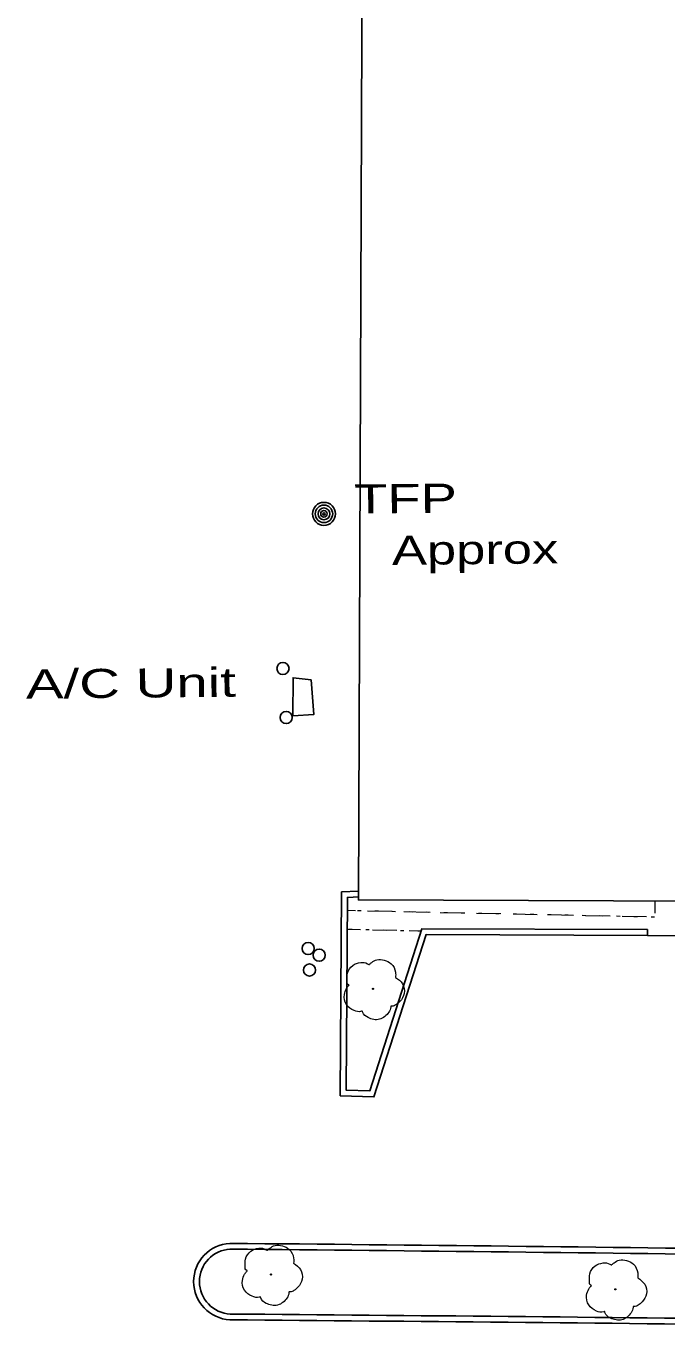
# Model space of a CAD drawing. Extents: x 2362213 to 2366494, y 6968794 to 6978110.
# Drawn here: x 2363991.5 to 2364097.3, y 6974634.6 to 6974850.3 of the extents above; entities that cross this region are included whole.
import ezdxf

# ---------------------------------------------------------------- set-up
doc = ezdxf.new("R2010")
doc.units = 0
doc.header["$LTSCALE"] = 1.9
doc.linetypes.add('DOTTED', pattern=[1.5, 0.3, -1.2])
for name, color, linetype, lineweight in [('11', 7, 'Continuous', 25), ('13', 7, 'Continuous', 13), ('2', 7, 'Continuous', 25), ('20', 7, 'Continuous', 25), ('23', 7, 'Continuous', 25), ('29', 7, 'Continuous', 13)]:
    doc.layers.add(name, color=color, linetype=linetype, lineweight=lineweight)

msp = doc.modelspace()

# ---------------------------------------------------------------- linework, layer by layer
at = {"layer": '11'}
msp.add_lwpolyline([(2364144.499, 6974705.543), (2364144.65, 6974735.807), (2364151.03, 6974735.778), (2364151.301, 6974795.572), (2364145.771, 6974795.6), (2364145.92, 6974826.173), (2364151.409, 6974826.146), (2364152.012, 6974945.557), (2364147.142, 6974945.58), (2364147.239, 6974965.852), (2364153.059, 6974965.828), (2364153.569, 6975085.578), (2364148.939, 6975085.594), (2364149.041, 6975115.776), (2364154.952, 6975115.753), (2364155.191, 6975175.679), (2364150.001, 6975175.699), (2364150.119, 6975205.342), (2364048.33, 6975205.742), (2364046.369, 6974705.929)], close=True, dxfattribs=at)
at = {"layer": '13'}
for p, q in [((2364095.313, 6974705.735), (2364095.273, 6974703.735)), ((2364045.886, 6974704.134), (2364044.546, 6974704.162)), ((2364051.888, 6974704.001), (2364047.887, 6974704.093)), ((2364057.89, 6974703.869), (2364053.889, 6974703.961)), ((2364063.891, 6974703.736), (2364059.89, 6974703.828)), ((2364069.893, 6974703.613), (2364065.892, 6974703.695)), ((2364075.894, 6974703.49), (2364071.893, 6974703.572)), ((2364081.895, 6974703.367), (2364077.894, 6974703.449)), ((2364087.897, 6974703.244), (2364083.896, 6974703.326)), ((2364093.898, 6974703.121), (2364089.897, 6974703.203)), ((2364046.726, 6974701.002), (2364044.526, 6974701.051)), ((2364052.728, 6974700.859), (2364048.727, 6974700.951)), ((2364056.729, 6974700.777), (2364054.728, 6974700.818))]:
    msp.add_line(p, q, dxfattribs=at)
at = {"layer": '13', "linetype": 'DOTTED'}
msp.add_line((2364056.729, 6974700.777), (2364044.526, 6974701.051), dxfattribs=at)
msp.add_lwpolyline([(2364095.313, 6974705.735), (2364095.259, 6974703.094), (2364044.546, 6974704.162)], dxfattribs=at)
at = {"layer": '2'}
for p, q in [((2364094.068, 6974701.043), (2364094.067, 6974700.083)), ((2364094.067, 6974700.083), (2364100.329, 6974699.993))]:
    msp.add_line(p, q, dxfattribs=at)
for points in [[(2364046.375, 6974707.399), (2364043.607, 6974707.263), (2364043.377, 6974673.599), (2364048.949, 6974673.392), (2364057.554, 6974700.215), (2364094.067, 6974700.083)], [(2364046.425, 6974706.44), (2364044.565, 6974706.352), (2364044.348, 6974674.528), (2364048.26, 6974674.376), (2364056.855, 6974701.179), (2364094.068, 6974701.043)]]:
    msp.add_lwpolyline(points, dxfattribs=at)
for centre, radius, start, end in [((2364025.512, 6974642.89), 6.324, 92.93381, 267.06877), ((2364025.512, 6974642.89), 5.364, 92.93381, 267.06877), ((2363854.69, 6955410.083), 19238.918, 88.94454, 89.49226), ((2363854.69, 6955410.083), 19239.878, 88.94454, 89.49226), ((2363731.334, 6939123.04), 35514.75, 89.22985, 89.52592), ((2363731.334, 6939123.04), 35515.71, 89.22985, 89.52592)]:
    msp.add_arc(centre, radius, start, end, dxfattribs=at)
at = {"layer": '20'}
for radius in [1.9, 1.442, 0.973, 0.539, 0.192]:
    msp.add_circle((2364040.692, 6974769.708), radius, dxfattribs=at)
at = {"layer": '23'}
msp.add_lwpolyline([(2364038.593, 6974742.317), (2364035.589, 6974742.638), (2364035.569, 6974736.339), (2364039.047, 6974736.582)], close=True, dxfattribs=at)
for centre in [(2364033.925, 6974744.173), (2364034.462, 6974736.077)]:
    msp.add_circle(centre, 1, dxfattribs=at)
at = {"layer": '29', "lineweight": 25}
for centre in [(2364038.075, 6974697.9), (2364039.906, 6974696.817), (2364038.319, 6974694.352)]:
    msp.add_circle(centre, 1, dxfattribs=at)
at = {"layer": '29'}
for centre in [(2364048.789, 6974691.252), (2364031.968, 6974644.049), (2364088.774, 6974641.62)]:
    msp.add_circle(centre, 0.1, dxfattribs=at)
for points in [[(2364044.824, 6974691.825), (2364044.844, 6974691.835), (2364044.763, 6974691.904), (2364044.527, 6974692.532), (2364044.565, 6974693.812), (2364045.452, 6974695.111), (2364046.758, 6974695.592), (2364047.88, 6974695.404), (2364048.111, 6974695.276), (2364048.181, 6974695.277), (2364048.231, 6974695.317), (2364048.578, 6974695.61), (2364049.444, 6974696.058), (2364050.654, 6974695.989), (2364051.77, 6974695.401), (2364052.504, 6974693.978), (2364052.512, 6974693.118)], [(2364052.502, 6974693.138), (2364053.642, 6974692.079), (2364053.927, 6974690.491), (2364053.219, 6974689.164), (2364052.565, 6974688.617), (2364051.897, 6974688.401), (2364051.747, 6974688.389), (2364051.728, 6974688.279), (2364051.406, 6974687.376), (2364049.867, 6974686.211), (2364047.975, 6974686.493), (2364047.076, 6974687.435), (2364047.004, 6974687.564), (2364046.885, 6974687.543), (2364045.673, 6974687.662), (2364044.404, 6974688.66), (2364044.058, 6974690.297), (2364044.428, 6974691.321), (2364044.754, 6974691.764), (2364044.824, 6974691.815)], [(2364028.002, 6974644.621), (2364028.022, 6974644.632), (2364027.942, 6974644.701), (2364027.706, 6974645.33), (2364027.743, 6974646.61), (2364028.631, 6974647.908), (2364029.937, 6974648.391), (2364031.058, 6974648.202), (2364031.29, 6974648.074), (2364031.36, 6974648.074), (2364031.409, 6974648.115), (2364031.755, 6974648.408), (2364032.622, 6974648.857), (2364033.833, 6974648.788), (2364034.949, 6974648.199), (2364035.682, 6974646.776), (2364035.69, 6974645.916)], [(2364035.68, 6974645.935), (2364036.82, 6974644.876), (2364037.105, 6974643.288), (2364036.398, 6974641.961), (2364035.743, 6974641.415), (2364035.075, 6974641.199), (2364034.925, 6974641.187), (2364034.906, 6974641.077), (2364034.585, 6974640.174), (2364033.046, 6974639.009), (2364031.153, 6974639.291), (2364030.254, 6974640.233), (2364030.183, 6974640.362), (2364030.063, 6974640.341), (2364028.852, 6974640.459), (2364027.582, 6974641.457), (2364027.237, 6974643.094), (2364027.607, 6974644.118), (2364027.933, 6974644.561), (2364028.002, 6974644.611)], [(2364084.808, 6974642.192), (2364084.828, 6974642.202), (2364084.747, 6974642.272), (2364084.511, 6974642.899), (2364084.549, 6974644.18), (2364085.437, 6974645.479), (2364086.742, 6974645.962), (2364087.864, 6974645.772), (2364088.095, 6974645.645), (2364088.165, 6974645.645), (2364088.215, 6974645.686), (2364088.562, 6974645.979), (2364089.428, 6974646.427), (2364090.639, 6974646.359), (2364091.754, 6974645.769), (2364092.488, 6974644.345), (2364092.496, 6974643.485)], [(2364092.486, 6974643.505), (2364093.626, 6974642.446), (2364093.911, 6974640.859), (2364093.204, 6974639.532), (2364092.549, 6974638.986), (2364091.881, 6974638.769), (2364091.731, 6974638.758), (2364091.712, 6974638.648), (2364091.391, 6974637.745), (2364089.852, 6974636.58), (2364087.959, 6974636.862), (2364087.06, 6974637.803), (2364086.989, 6974637.933), (2364086.869, 6974637.912), (2364085.658, 6974638.03), (2364084.388, 6974639.028), (2364084.043, 6974640.665), (2364084.413, 6974641.688), (2364084.739, 6974642.131), (2364084.808, 6974642.182)]]:
    msp.add_spline(points, degree=3, dxfattribs=at)

# ---------------------------------------------------------------- texts
at = {"layer": '20'}
for s, width, p in [('  TFP', 1.4, (2364040.692, 6974769.708)), ('Approx', 1.35, (2364051.923, 6974761.265))]:
    msp.add_text(s, height=4.8, rotation=0.546, dxfattribs=dict(at, width=width)).set_placement(p)
at = {"layer": '23', "width": 1.45}
msp.add_text('A/C Unit', height=4.8, rotation=0.546, dxfattribs=at).set_placement((2363991.53, 6974739.179))

doc.saveas('drawing.dxf')
